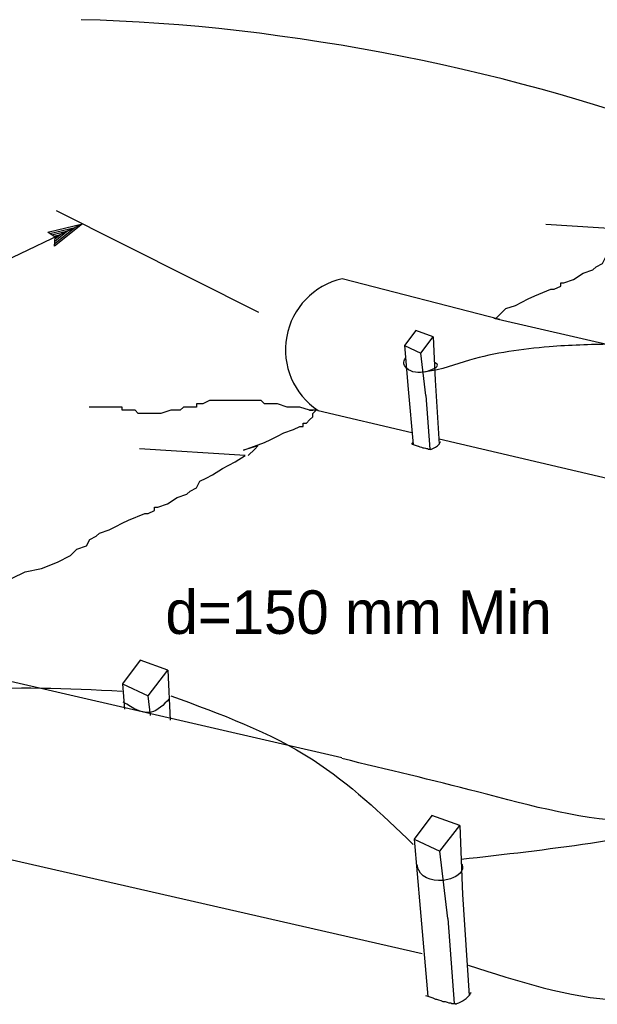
# Model space of a CAD drawing. Extents: x 6707406 to 6714471, y 1868570 to 1872341.
# Drawn here: x 6707639.7 to 6707735.3, y 1870195.5 to 1870358.4 of the extents above; entities that cross this region are included whole.
import ezdxf

# ---------------------------------------------------------------- set-up
doc = ezdxf.new("R2010")
doc.units = 0
for name, color, linetype in [('56 Stg 3 Anno', 7, 'Continuous'), ('57 Undefined', 7, 'Continuous'), ('60 Nongeo Data', 7, 'Continuous')]:
    doc.layers.add(name, color=color, linetype=linetype)

msp = doc.modelspace()

# ---------------------------------------------------------------- linework, layer by layer
at = {"layer": '56 Stg 3 Anno'}
for p, q in [((6707679.29, 1870309.93), (6707645.77, 1870326.75)), ((6707543.17, 1870273.7), (6707650.06, 1870324.6)), ((6707644.32, 1870323.21), (6707650.06, 1870324.6)), ((6707644.66, 1870323), (6707648.87, 1870324.01)), ((6707650.06, 1870324.6), (6707645.46, 1870320.91)), ((6707648.86, 1870324.01), (6707645.51, 1870321.32)), ((6707650.06, 1870324.6), (6707650.06, 1870324.6)), ((6707645.58, 1870322.4), (6707644.32, 1870323.21)), ((6707644.32, 1870323.21), (6707644.32, 1870323.21)), ((6707645.01, 1870322.78), (6707647.68, 1870323.43)), ((6707645.31, 1870322.56), (6707646.49, 1870322.85)), ((6707645.46, 1870320.91), (6707645.58, 1870322.4)), ((6707647.68, 1870323.43), (6707645.51, 1870321.69)), ((6707646.49, 1870322.85), (6707645.56, 1870322.1)), ((6707645.46, 1870320.91), (6707645.46, 1870320.91))]:
    msp.add_line(p, q, dxfattribs=at)
msp.add_ellipse((6707692.49, 1870326.8), major_axis=(94.95, -17.15), ratio=0.279834, start_param=0.934096, end_param=2.086505, dxfattribs=at)
at = {"layer": '60 Nongeo Data'}
for p, q in [((6707719.18, 1870308.76), (6707693.08, 1870315.51)), ((6707718.18, 1870308.99), (6707780.25, 1870294.75)), ((6707708.15, 1870305.92), (6707708.46, 1870298.74)), ((6707706.91, 1870296.22), (6707707.58, 1870287.34)), ((6707689.09, 1870293.74), (6707704.6, 1870290.1)), ((6707704.85, 1870288.09), (6707704.62, 1870288.38)), ((6707709.15, 1870289.03), (6707771.34, 1870274.43)), ((6707693.04, 1870236.28), (6707630.27, 1870250.69)), ((6707664.23, 1870250.79), (6707664.59, 1870242.49)), ((6707605.27, 1870226.96), (6707706.29, 1870203.89)), ((6707712.53, 1870225.08), (6707713.02, 1870213.68)), ((6707710.56, 1870209.68), (6707711.62, 1870195.61))]:
    msp.add_line(p, q, dxfattribs=at)
for points in [[(6707718.5, 1870308.92), (6707720.15, 1870310.57), (6707721.75, 1870311.1), (6707722.82, 1870311.63), (6707723.89, 1870312.17), (6707724.96, 1870312.7), (6707727.64, 1870313.77), (6707728.18, 1870313.77), (6707729.25, 1870314.31), (6707729.25, 1870314.84), (6707729.78, 1870314.84), (6707731.39, 1870315.38), (6707732.99, 1870316.45), (6707734.6, 1870316.98), (6707735.13, 1870317.51), (6707736.2, 1870318.05), (6707736.74, 1870319.12), (6707737.81, 1870319.65), (6707738.88, 1870320.19), (6707740.49, 1870321.26), (6707742.63, 1870322.32), (6707744.23, 1870323.39), (6707726.78, 1870324.51)], [(6707703.4, 1870304.47), (6707704.02, 1870297.25)], [(6707706.88, 1870296.23), (6707706.91, 1870296.22), (6707706.09, 1870303.23)], [(6707708.46, 1870298.74), (6707709.13, 1870288.17)], [(6707704.02, 1870297.25), (6707704.85, 1870288.09)], [(6707687.69, 1870293.76), (6707686.09, 1870294.3), (6707685.55, 1870294.3), (6707685.02, 1870294.3), (6707683.94, 1870294.3), (6707682.34, 1870294.83), (6707680.2, 1870294.83), (6707679.66, 1870295.37), (6707679.13, 1870295.37), (6707678.06, 1870295.37), (6707676.99, 1870295.37), (6707676.45, 1870295.37), (6707675.92, 1870295.37), (6707675.38, 1870295.37), (6707674.84, 1870295.37), (6707674.31, 1870295.37), (6707673.24, 1870295.37), (6707672.7, 1870295.37), (6707671.63, 1870295.37), (6707671.1, 1870295.37), (6707670.03, 1870294.83), (6707668.96, 1870294.83), (6707668.96, 1870294.3), (6707667.35, 1870294.3), (6707666.82, 1870294.3), (6707666.28, 1870293.76), (6707665.75, 1870293.76), (6707664.68, 1870293.76), (6707663.07, 1870293.23), (6707662.53, 1870293.23), (6707661.46, 1870293.23), (6707660.39, 1870293.23), (6707659.32, 1870293.23), (6707658.79, 1870293.76), (6707657.18, 1870293.76), (6707656.65, 1870293.76), (6707656.65, 1870294.3), (6707655.58, 1870294.3), (6707654.51, 1870294.3), (6707653.97, 1870294.3), (6707653.43, 1870294.3), (6707651.83, 1870294.3), (6707651.2, 1870294.3)], [(6707677.52, 1870286.28), (6707678.59, 1870287.35), (6707679.13, 1870287.88), (6707676.72, 1870287.17), (6707680.2, 1870288.42), (6707681.27, 1870288.95), (6707682.34, 1870289.49), (6707683.41, 1870290.02), (6707685.02, 1870290.56), (6707686.09, 1870291.09), (6707686.62, 1870291.09), (6707686.62, 1870291.63), (6707687.16, 1870291.63), (6707687.69, 1870292.16), (6707688.23, 1870292.7), (6707688.23, 1870293.23), (6707688.76, 1870293.76), (6707688.23, 1870293.76), (6707687.69, 1870293.76), (6707688.23, 1870293.76)], [(6707704.59, 1870288.18), (6707704.81, 1870288.1), (6707705.35, 1870287.95), (6707705.65, 1870287.8), (6707705.73, 1870287.8), (6707705.95, 1870287.72), (6707706.18, 1870287.65), (6707706.41, 1870287.57), (6707706.64, 1870287.57), (6707706.86, 1870287.5), (6707707.01, 1870287.42), (6707707.24, 1870287.42), (6707707.32, 1870287.34), (6707707.39, 1870287.34), (6707707.7, 1870287.34), (6707707.77, 1870287.27), (6707707.85, 1870287.34), (6707708.08, 1870287.42), (6707708.55, 1870287.65)], [(6707708.53, 1870287.65), (6707708.84, 1870287.87), (6707709.06, 1870288.1), (6707709.14, 1870288.18), (6707709.21, 1870288.25), (6707709.29, 1870288.48), (6707709.37, 1870288.48), (6707709.37, 1870288.48), (6707709.29, 1870288.48)], [(6707638.45, 1870265.97), (6707640.59, 1870267.04), (6707643.27, 1870267.57), (6707645.94, 1870268.64), (6707648.08, 1870269.71), (6707649.15, 1870270.78), (6707650.76, 1870271.32), (6707651.29, 1870272.38), (6707652.36, 1870272.92), (6707652.9, 1870273.45), (6707654.51, 1870273.99), (6707655.58, 1870274.52), (6707656.65, 1870275.06), (6707657.72, 1870275.59), (6707660.39, 1870276.66), (6707660.93, 1870276.66), (6707662, 1870277.2), (6707662, 1870277.73), (6707662.53, 1870277.73), (6707664.14, 1870278.26), (6707665.75, 1870279.33), (6707667.35, 1870279.87), (6707667.89, 1870280.4), (6707668.96, 1870280.94), (6707669.49, 1870282.01), (6707670.56, 1870282.54), (6707671.63, 1870283.07), (6707673.24, 1870284.14), (6707675.38, 1870285.21), (6707676.99, 1870286.28), (6707659.54, 1870287.4)], [(6707656.69, 1870248.5), (6707657.05, 1870244.29)], [(6707661.34, 1870243.27), (6707660.95, 1870246.53)], [(6707704.98, 1870222.78), (6707705.97, 1870211.32)], [(6707710.51, 1870209.7), (6707710.56, 1870209.68), (6707709.25, 1870220.82)], [(6707713.02, 1870213.68), (6707714.08, 1870196.92)], [(6707705.97, 1870211.32), (6707707.28, 1870196.79)], [(6707706.87, 1870196.93), (6707707.23, 1870196.81), (6707708.07, 1870196.57), (6707708.55, 1870196.33), (6707708.67, 1870196.33), (6707709.03, 1870196.21), (6707709.39, 1870196.09), (6707709.75, 1870195.97), (6707710.12, 1870195.97), (6707710.48, 1870195.85), (6707710.72, 1870195.73), (6707711.08, 1870195.73), (6707711.2, 1870195.61), (6707711.32, 1870195.61), (6707711.8, 1870195.61), (6707711.92, 1870195.49), (6707712.04, 1870195.61), (6707712.4, 1870195.73), (6707713.15, 1870196.09)], [(6707713.12, 1870196.09), (6707713.61, 1870196.45), (6707713.97, 1870196.81), (6707714.09, 1870196.93), (6707714.21, 1870197.05), (6707714.33, 1870197.41), (6707714.45, 1870197.41), (6707714.45, 1870197.41), (6707714.33, 1870197.41)]]:
    msp.add_lwpolyline(points, dxfattribs=at)
for points in [[(6707703.4, 1870304.47), (6707706.09, 1870303.23), (6707708.15, 1870305.92), (6707705.26, 1870306.95)], [(6707656.69, 1870248.5), (6707660.95, 1870246.53), (6707664.23, 1870250.79), (6707659.64, 1870252.43)], [(6707704.98, 1870222.78), (6707709.25, 1870220.82), (6707712.53, 1870225.08), (6707707.94, 1870226.71)]]:
    msp.add_lwpolyline(points, close=True, dxfattribs=at)
msp.add_arc((6707695.72, 1870303.77), 12.03, 102.7086, 236.5226, dxfattribs=at)
for points in [[(6707744.12, 1870304.74), (6707737.51, 1870304.68), (6707727.34, 1870304.26), (6707714.16, 1870302.03), (6707706.88, 1870300.11), (6707703.75, 1870300.71), (6707703.27, 1870301.73), (6707703.63, 1870302.45)], [(6707706.74, 1870300.1), (6707708.78, 1870301.4), (6707708.46, 1870301.65)], [(6707596.58, 1870244.84), (6707596.19, 1870244.06), (6707601.24, 1870242.77), (6707631.03, 1870247.3), (6707656.67, 1870247.3)], [(6707664.44, 1870246), (6707661.46, 1870243.81), (6707656.8, 1870245.49)], [(6707664.7, 1870246.52), (6707688.27, 1870235.92), (6707704.85, 1870221.95)], [(6707767.96, 1870229.96), (6707742.38, 1870225.71), (6707715.5, 1870230.62), (6707693.04, 1870236.13)], [(6707712.75, 1870219.5), (6707755.22, 1870226.48), (6707783.85, 1870236.69)], [(6707712.88, 1870218.72), (6707713, 1870218.2), (6707710.54, 1870216.13), (6707705.75, 1870217.69), (6707705.49, 1870218.59)], [(6707713.94, 1870201.96), (6707738.84, 1870196.15), (6707773.53, 1870202.48)]]:
    msp.add_spline(points, degree=3, dxfattribs=at)

# ---------------------------------------------------------------- texts
at = {"layer": '57 Undefined'}
msp.add_text('d=150 mm Min', height=7.2002, dxfattribs=at).set_placement((6707663.81, 1870256.76))

doc.saveas('drawing.dxf')
